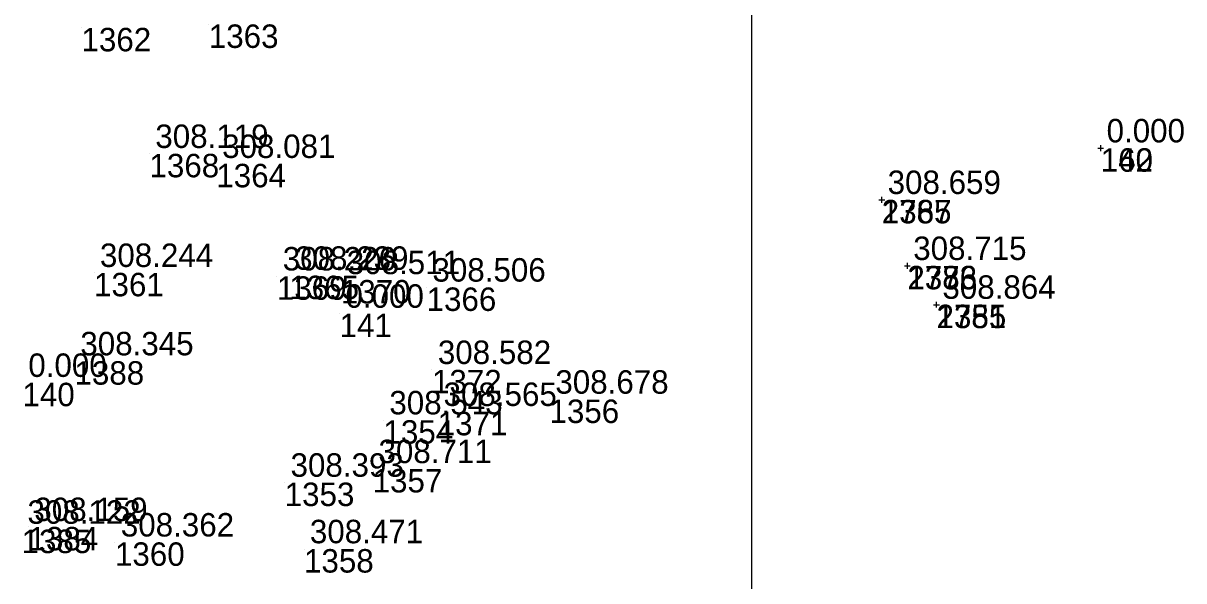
# Model space of a CAD drawing. Extents: x -829398 to -819400, y -1074439 to -1067977.
# Drawn here: x -822237.3 to -822177.9, y -1070368 to -1070339.5 of the extents above; entities that cross this region are included whole.
import ezdxf

# ---------------------------------------------------------------- set-up
doc = ezdxf.new("R2010")
doc.units = 0
for name, color, linetype in [('Vrstva 60', 7, 'Continuous'), ('Vrstva 61', 7, 'Continuous'), ('Čísla bodů_doměření_2012', 7, 'Continuous')]:
    doc.layers.add(name, color=color, linetype=linetype)

# ---------------------------------------------------------------- blocks, each defined once
blk = doc.blocks.new('BOD')
at = {"layer": 'Čísla bodů_doměření_2012'}
for p, q in [((-0.15, 0), (0.15, 0)), ((0, -0.15), (0, 0.15))]:
    blk.add_line(p, q, dxfattribs=at)

msp = doc.modelspace()

# ---------------------------------------------------------------- linework, layer by layer
at = {"layer": 'Vrstva 60'}
for p, q in [((-822227.809, -1070339.547), (-822227.809, -1070339.547)), ((-822234.329, -1070339.721), (-822234.329, -1070339.721)), ((-822182.14, -1070345.88), (-822182.14, -1070345.88)), ((-822230.848, -1070346.166), (-822230.848, -1070346.166)), ((-822227.425, -1070346.677), (-822227.425, -1070346.677)), ((-822193.352, -1070348.522), (-822193.352, -1070348.522)), ((-822192.04, -1070351.898), (-822192.04, -1070351.898)), ((-822233.684, -1070352.254), (-822233.684, -1070352.254)), ((-822224.322, -1070352.433), (-822224.322, -1070352.433)), ((-822223.688, -1070352.4), (-822223.688, -1070352.4)), ((-822221.046, -1070352.621), (-822221.046, -1070352.621)), ((-822216.658, -1070353.003), (-822216.658, -1070353.003)), ((-822221.113, -1070354.342), (-822221.113, -1070354.342)), ((-822190.547, -1070353.883), (-822190.547, -1070353.883)), ((-822234.688, -1070356.775), (-822234.688, -1070356.775)), ((-822216.381, -1070357.219), (-822216.381, -1070357.219)), ((-822210.365, -1070358.737), (-822210.365, -1070358.737)), ((-822216.09, -1070359.365), (-822216.09, -1070359.365)), ((-822218.865, -1070359.795), (-822218.865, -1070359.795)), ((-822219.421, -1070362.29), (-822219.421, -1070362.29)), ((-822223.924, -1070362.986), (-822223.924, -1070362.986)), ((-822237.042, -1070365.254), (-822237.042, -1070365.254)), ((-822232.614, -1070366.044), (-822232.614, -1070366.044)), ((-822222.934, -1070366.389), (-822222.934, -1070366.389))]:
    msp.add_line(p, q, dxfattribs=at)
at = {"layer": 'Vrstva 61'}
msp.add_lwpolyline([(-822200, -1070200), (-822900, -1070200), (-822900, -1070700), (-822200, -1070700)], close=True, dxfattribs=at)

# ---------------------------------------------------------------- block references
at = {"layer": 'Vrstva 60'}
for p in [(-822182.14, -1070345.88), (-822193.352, -1070348.522), (-822193.352, -1070348.522), (-822192.04, -1070351.898), (-822192.04, -1070351.898), (-822190.547, -1070353.883), (-822190.547, -1070353.883)]:
    msp.add_blockref('BOD', p, dxfattribs=at)

# ---------------------------------------------------------------- texts
for s, p in [('1363', (-822227.809, -1070340.747)), ('1362', (-822234.329, -1070340.921)), ('160', (-822182.14, -1070347.08)), ('142', (-822182.14, -1070347.08)), ('1368', (-822230.848, -1070347.366)), ('1364', (-822227.425, -1070347.877)), ('2785', (-822193.352, -1070349.722)), ('1367', (-822193.352, -1070349.722)), ('2786', (-822192.04, -1070353.098)), ('1373', (-822192.04, -1070353.098)), ('1361', (-822233.684, -1070353.454)), ('1369', (-822224.322, -1070353.633)), ('1365', (-822223.688, -1070353.6)), ('1370', (-822221.046, -1070353.821)), ('1366', (-822216.658, -1070354.203)), ('141', (-822221.113, -1070355.542)), ('2781', (-822190.547, -1070355.083)), ('1355', (-822190.547, -1070355.083)), ('1388', (-822234.688, -1070357.975)), ('1372', (-822216.381, -1070358.419)), ('140', (-822237.351, -1070359.078)), ('1356', (-822210.365, -1070359.937)), ('1371', (-822216.09, -1070360.565)), ('1354', (-822218.865, -1070360.995)), ('1357', (-822219.421, -1070363.49)), ('1353', (-822223.924, -1070364.186)), ('1385', (-822237.395, -1070366.592)), ('1384', (-822237.042, -1070366.454)), ('1360', (-822232.614, -1070367.244)), ('1358', (-822222.934, -1070367.589))]:
    msp.add_text(s, height=1.2, dxfattribs=at).set_placement(p)
at = {"layer": 'Vrstva 61'}
for s, p in [('308.119', (-822230.548, -1070345.866)), ('0.000', (-822181.84, -1070345.58)), ('308.081', (-822227.125, -1070346.377)), ('308.659', (-822193.052, -1070348.222)), ('308.244', (-822233.384, -1070351.954)), ('308.715', (-822191.74, -1070351.598)), ('308.226', (-822224.022, -1070352.133)), ('308.239', (-822223.388, -1070352.1)), ('308.511', (-822220.746, -1070352.321)), ('308.506', (-822216.358, -1070352.703)), ('308.864', (-822190.247, -1070353.583)), ('0.000', (-822220.813, -1070354.042)), ('308.345', (-822234.388, -1070356.475)), ('308.582', (-822216.081, -1070356.919)), ('0.000', (-822237.051, -1070357.578)), ('308.678', (-822210.065, -1070358.437)), ('308.565', (-822215.79, -1070359.065)), ('308.543', (-822218.565, -1070359.495)), ('308.711', (-822219.121, -1070361.99)), ('308.393', (-822223.624, -1070362.686)), ('308.122', (-822237.095, -1070365.092)), ('308.159', (-822236.742, -1070364.954)), ('308.362', (-822232.314, -1070365.744)), ('308.471', (-822222.634, -1070366.089))]:
    msp.add_text(s, height=1.2, dxfattribs=at).set_placement(p)

doc.saveas('drawing.dxf')
